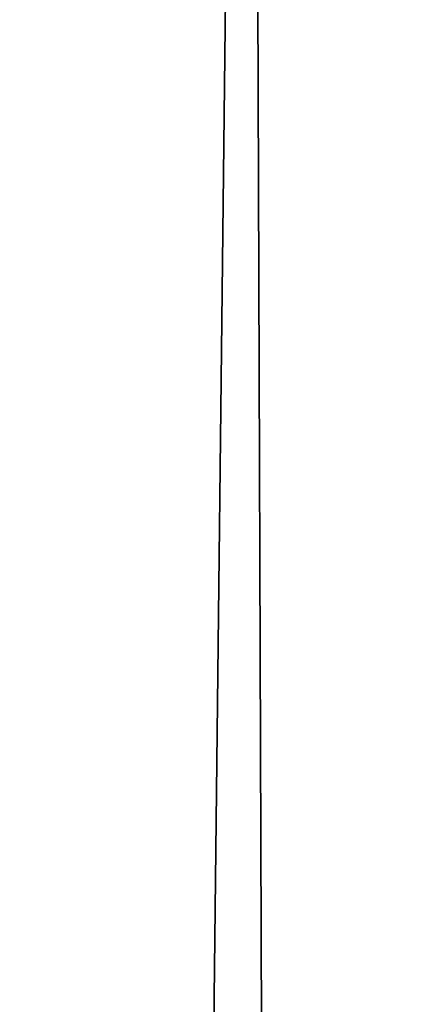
# Model space of a CAD drawing. Header units: millimetres. Extents: x -275 to 275, y -678 to 20.
# Tile 256 of 544: x -2.199 to -2.044, y -52.373 to -51.985. Entities that reach past the tile are written whole.
import ezdxf

# ---------------------------------------------------------------- set-up
doc = ezdxf.new("R2010")
doc.units = ezdxf.units.MM
doc.header["$LTSCALE"] = 65.185185
for name, color, linetype in [('237', 7, 'CONTINUOUS'), ('362', 7, 'CONTINUOUS'), ('375', 7, 'CONTINUOUS'), ('566', 7, 'CONTINUOUS'), ('568', 7, 'CONTINUOUS')]:
    doc.layers.add(name, color=color, linetype=linetype)

msp = doc.modelspace()

# ---------------------------------------------------------------- linework, layer by layer
at = {"layer": '237', "linetype": 'CONTINUOUS'}
for points in [[(-2.02482, -74.85131, -2.96229), (-2.2, -25, -1.35), (-2.63505, -74.85131, -1.35), (-2.02482, -74.85131, -2.96229)], [(-1.87094, -25.60872, -2.45872), (-2.2, -25, -1.35), (-2.02482, -74.85131, -2.96229), (-1.87094, -25.60872, -2.45872)]]:
    msp.add_3dface(points, dxfattribs=at)
at = {"layer": '362', "linetype": 'CONTINUOUS'}
for points in [[(-2, -74.7, 19.85), (-2, 0, 19.85), (-4.05721, -6.35388, 19.03355), (-2, -74.7, 19.85)], [(-2, -74.7, 19.85), (-4.05721, -6.35388, 19.03355), (-4.12132, -74.7, 18.97132), (-2, -74.7, 19.85)]]:
    msp.add_3dface(points, dxfattribs=at)
at = {"layer": '375', "linetype": 'CONTINUOUS'}
for points in [[(-2, -41.71041, -6.15), (-2.34238, -71.5, -6.28562), (-2.35355, -41.71041, -6.29645), (-2, -41.71041, -6.15)], [(-2, -71.5, -6.15), (-2.34238, -71.5, -6.28562), (-2, -41.71041, -6.15), (-2, -71.5, -6.15)]]:
    msp.add_3dface(points, dxfattribs=at)
at = {"layer": '566', "linetype": 'CONTINUOUS'}
for points in [[(-2.09344, -12.78906, 15.05), (-1.90985, -11.7926, 15.84289), (-2.63505, -74.85131, 15.05), (-2.09344, -12.78906, 15.05)], [(-2.63505, -74.85131, 15.05), (-1.90985, -11.7926, 15.84289), (-2.02482, -74.85131, 16.66229), (-2.63505, -74.85131, 15.05)]]:
    msp.add_3dface(points, dxfattribs=at)
at = {"layer": '568', "linetype": 'CONTINUOUS'}
msp.add_3dface([(-2.63505, -74.85131, 15.05), (-2.33719, -40.72058, 14.80198), (-2.09344, -12.78906, 15.05), (-2.63505, -74.85131, 15.05)], dxfattribs=at)

doc.saveas('drawing.dxf')
